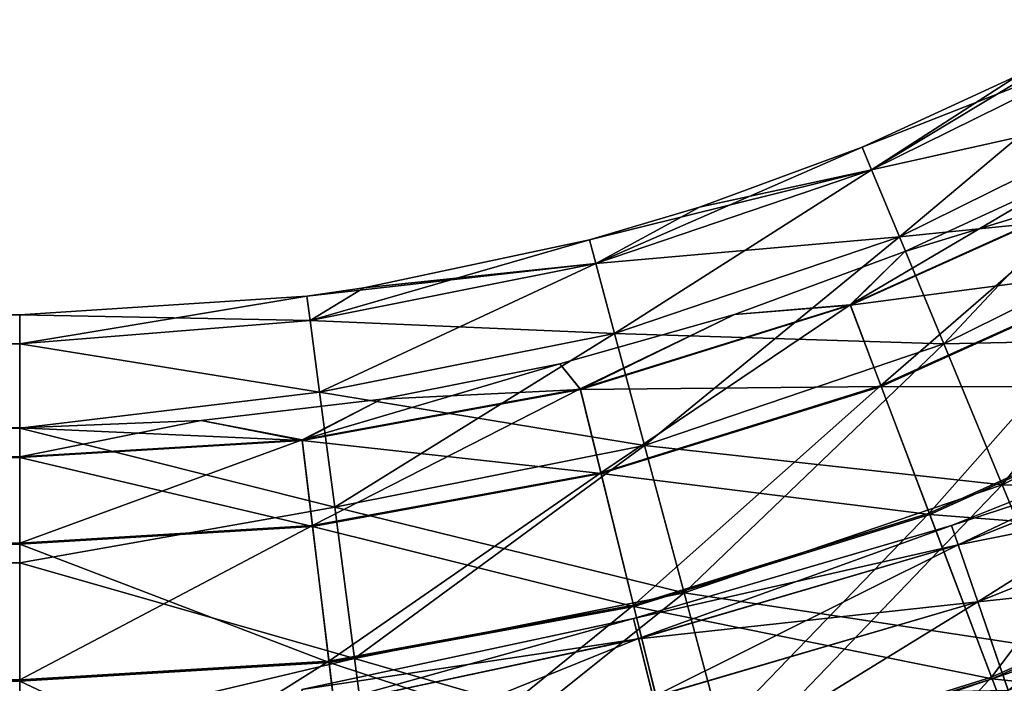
# Model space of a CAD drawing. Header units: millimetres. Extents: x -682 to 137, y -14 to 967.
# Tile 230 of 656: x -54 to -37, y 113 to 125. Entities that reach past the tile are written whole.
import ezdxf

# ---------------------------------------------------------------- set-up
doc = ezdxf.new("R2010")
doc.units = ezdxf.units.MM
doc.header["$LTSCALE"] = 65.185185
for name, color, linetype in [('4083', 7, 'CONTINUOUS'), ('4084', 7, 'CONTINUOUS'), ('4085', 7, 'CONTINUOUS'), ('4086', 7, 'CONTINUOUS'), ('4087', 7, 'CONTINUOUS'), ('4088', 7, 'CONTINUOUS'), ('4089', 7, 'CONTINUOUS'), ('4090', 7, 'CONTINUOUS'), ('4633', 7, 'CONTINUOUS')]:
    doc.layers.add(name, color=color, linetype=linetype)

msp = doc.modelspace()

# ---------------------------------------------------------------- linework, layer by layer
at = {"layer": '4083', "color": 7, "linetype": 'CONTINUOUS', "true_color": 0x96918c}
for points in [[(-179.5, 120), (-179.5, 119.489, 3.881), (-54, 120), (-179.5, 120)], [(-54, 120), (-179.5, 119.489, 3.881), (-54, 119.489, 3.882), (-54, 120)], [(-179.5, 119.489, 3.881), (-179.5, 117.991, 7.498), (-54, 119.489, 3.882), (-179.5, 119.489, 3.881)], [(-54, 119.489, 3.882), (-179.5, 117.991, 7.498), (-54, 117.99, 7.5), (-54, 119.489, 3.882)], [(-179.5, 117.991, 7.498), (-179.5, 115.608, 10.605), (-54, 117.99, 7.5), (-179.5, 117.991, 7.498)], [(-54, 117.99, 7.5), (-179.5, 115.608, 10.605), (-54, 115.607, 10.607), (-54, 117.99, 7.5)], [(-179.5, 115.608, 10.605), (-179.5, 112.501, 12.99), (-54, 115.607, 10.607), (-179.5, 115.608, 10.605)], [(-54, 115.607, 10.607), (-179.5, 112.501, 12.99), (-54, 112.5, 12.99), (-54, 115.607, 10.607)]]:
    msp.add_3dface(points, dxfattribs=at)
at = {"layer": '4084', "color": 7, "linetype": 'CONTINUOUS', "true_color": 0x96918c}
for points in [[(-179.5, 120), (-54, 120), (-54, 119.489, -3.882), (-179.5, 120)], [(-179.5, 120), (-54, 119.489, -3.882), (-179.5, 119.489, -3.881), (-179.5, 120)], [(-54, 119.489, -3.882), (-54, 117.99, -7.5), (-179.5, 117.991, -7.498), (-54, 119.489, -3.882)], [(-179.5, 119.489, -3.881), (-54, 119.489, -3.882), (-179.5, 117.991, -7.498), (-179.5, 119.489, -3.881)], [(-179.5, 117.991, -7.498), (-54, 117.99, -7.5), (-179.5, 115.608, -10.605), (-179.5, 117.991, -7.498)], [(-54, 117.99, -7.5), (-54, 115.607, -10.607), (-179.5, 115.608, -10.605), (-54, 117.99, -7.5)], [(-179.5, 115.608, -10.605), (-54, 115.607, -10.607), (-179.5, 112.501, -12.99), (-179.5, 115.608, -10.605)], [(-54, 115.607, -10.607), (-54, 112.5, -12.99), (-179.5, 112.501, -12.99), (-54, 115.607, -10.607)]]:
    msp.add_3dface(points, dxfattribs=at)
at = {"layer": '4085', "color": 7, "linetype": 'CONTINUOUS', "true_color": 0x96918c}
for points in [[(-179.5, 118), (-179.5, 117.474, -3.661), (-54, 118), (-179.5, 118)], [(-54, 118), (-179.5, 117.474, -3.661), (-54, 117.473, -3.663), (-54, 118)], [(-179.5, 117.474, -3.661), (-179.5, 115.937, -7.027), (-54, 117.473, -3.663), (-179.5, 117.474, -3.661)], [(-54, 117.473, -3.663), (-179.5, 115.937, -7.027), (-54, 115.934, -7.031), (-54, 117.473, -3.663)], [(-179.5, 115.937, -7.027), (-179.5, 113.514, -9.824), (-54, 115.934, -7.031), (-179.5, 115.937, -7.027)], [(-54, 115.934, -7.031), (-179.5, 113.514, -9.824), (-54, 113.508, -9.83), (-54, 115.934, -7.031)], [(-179.5, 113.514, -9.824), (-179.5, 110.401, -11.825), (-54, 113.508, -9.83), (-179.5, 113.514, -9.824)], [(-54, 113.508, -9.83), (-179.5, 110.401, -11.825), (-54, 110.39, -11.83), (-54, 113.508, -9.83)]]:
    msp.add_3dface(points, dxfattribs=at)
at = {"layer": '4086', "color": 7, "linetype": 'CONTINUOUS', "true_color": 0x96918c}
for points in [[(-179.5, 118), (-54, 118), (-54, 117.483, 3.63), (-179.5, 118)], [(-179.5, 117.474, 3.661), (-179.5, 118), (-54, 117.483, 3.63), (-179.5, 117.474, 3.661)], [(-54, 115.952, 7.003), (-179.5, 117.474, 3.661), (-54, 117.483, 3.63), (-54, 115.952, 7.003)], [(-179.5, 115.937, 7.027), (-179.5, 117.474, 3.661), (-54, 115.952, 7.003), (-179.5, 115.937, 7.027)], [(-54, 113.533, 9.808), (-179.5, 115.937, 7.027), (-54, 115.952, 7.003), (-54, 113.533, 9.808)], [(-179.5, 113.514, 9.824), (-179.5, 115.937, 7.027), (-54, 113.533, 9.808), (-179.5, 113.514, 9.824)], [(-54, 110.421, 11.816), (-179.5, 113.514, 9.824), (-54, 113.533, 9.808), (-54, 110.421, 11.816)], [(-179.5, 110.401, 11.825), (-179.5, 113.514, 9.824), (-54, 110.421, 11.816), (-179.5, 110.401, 11.825)]]:
    msp.add_3dface(points, dxfattribs=at)
at = {"layer": '4087', "color": 7, "linetype": 'CONTINUOUS', "true_color": 0x96918c}
for points in [[(-36.294, 124.251), (-38.899, 122.57, 3.59), (-34.487, 125.233), (-36.294, 124.251)], [(-34.487, 125.233), (-38.899, 122.57, 3.59), (-34.269, 124.855, 3.59), (-34.487, 125.233)], [(-38.899, 122.57, 3.59), (-38.408, 121.385, 6.971), (-34.269, 124.855, 3.59), (-38.899, 122.57, 3.59)], [(-34.269, 124.855, 3.59), (-38.408, 121.385, 6.971), (-33.627, 123.745, 6.971), (-34.269, 124.855, 3.59)], [(-39.066, 122.973), (-38.899, 122.57, 3.59), (-36.294, 124.251), (-39.066, 122.973)], [(-38.408, 121.385, 6.971), (-37.621, 119.488, 9.947), (-33.627, 123.745, 6.971), (-38.408, 121.385, 6.971)], [(-33.627, 123.745, 6.971), (-37.621, 119.488, 9.947), (-32.599, 121.966, 9.947), (-33.627, 123.745, 6.971)], [(-41.948, 121.909), (-43.788, 120.909, 3.59), (-39.066, 122.973), (-41.948, 121.909)], [(-39.066, 122.973), (-43.788, 120.909, 3.59), (-38.899, 122.57, 3.59), (-39.066, 122.973)], [(-43.788, 120.909, 3.59), (-43.456, 119.671, 6.971), (-38.899, 122.57, 3.59), (-43.788, 120.909, 3.59)], [(-38.899, 122.57, 3.59), (-43.456, 119.671, 6.971), (-38.408, 121.385, 6.971), (-38.899, 122.57, 3.59)], [(-43.901, 121.33), (-43.788, 120.909, 3.59), (-41.948, 121.909), (-43.901, 121.33)], [(-37.621, 119.488, 9.947), (-36.585, 116.987, 12.345), (-32.599, 121.966, 9.947), (-37.621, 119.488, 9.947)], [(-32.599, 121.966, 9.947), (-36.585, 116.987, 12.345), (-31.245, 119.623, 12.345), (-32.599, 121.966, 9.947)], [(-47.899, 120.48), (-48.853, 119.902, 3.59), (-43.901, 121.33), (-47.899, 120.48)], [(-43.901, 121.33), (-48.853, 119.902, 3.59), (-43.788, 120.909, 3.59), (-43.901, 121.33)], [(-43.456, 119.671, 6.971), (-42.924, 117.687, 9.947), (-38.408, 121.385, 6.971), (-43.456, 119.671, 6.971)], [(-38.408, 121.385, 6.971), (-42.924, 117.687, 9.947), (-37.621, 119.488, 9.947), (-38.408, 121.385, 6.971)], [(-48.853, 119.902, 3.59), (-48.685, 118.63, 6.971), (-43.788, 120.909, 3.59), (-48.853, 119.902, 3.59)], [(-43.788, 120.909, 3.59), (-48.685, 118.63, 6.971), (-43.456, 119.671, 6.971), (-43.788, 120.909, 3.59)], [(-48.909, 120.334), (-48.853, 119.902, 3.59), (-47.899, 120.48), (-48.909, 120.334)], [(-54, 120), (-54, 119.489, 3.882), (-48.909, 120.334), (-54, 120)], [(-48.909, 120.334), (-54, 119.489, 3.882), (-48.853, 119.902, 3.59), (-48.909, 120.334)], [(-48.853, 119.902, 3.59), (-54, 119.489, 3.882), (-48.685, 118.63, 6.971), (-48.853, 119.902, 3.59)], [(-48.685, 118.63, 6.971), (-48.417, 116.594, 9.947), (-43.456, 119.671, 6.971), (-48.685, 118.63, 6.971)], [(-43.456, 119.671, 6.971), (-48.417, 116.594, 9.947), (-42.924, 117.687, 9.947), (-43.456, 119.671, 6.971)], [(-36.585, 116.987, 12.345), (-35.359, 114.03, 14.025), (-31.245, 119.623, 12.345), (-36.585, 116.987, 12.345)], [(-54, 119.489, 3.882), (-54, 117.99, 7.5), (-48.685, 118.63, 6.971), (-54, 119.489, 3.882)], [(-42.924, 117.687, 9.947), (-42.223, 115.072, 12.345), (-37.621, 119.488, 9.947), (-42.924, 117.687, 9.947)], [(-37.621, 119.488, 9.947), (-42.223, 115.072, 12.345), (-36.585, 116.987, 12.345), (-37.621, 119.488, 9.947)], [(-48.685, 118.63, 6.971), (-54, 117.99, 7.5), (-48.417, 116.594, 9.947), (-48.685, 118.63, 6.971)], [(-54, 117.99, 7.5), (-54, 115.607, 10.607), (-48.417, 116.594, 9.947), (-54, 117.99, 7.5)], [(-48.417, 116.594, 9.947), (-48.064, 113.91, 12.345), (-42.924, 117.687, 9.947), (-48.417, 116.594, 9.947)], [(-42.924, 117.687, 9.947), (-48.064, 113.91, 12.345), (-42.223, 115.072, 12.345), (-42.924, 117.687, 9.947)], [(-42.223, 115.072, 12.345), (-41.394, 111.979, 14.025), (-36.585, 116.987, 12.345), (-42.223, 115.072, 12.345)], [(-36.585, 116.987, 12.345), (-41.394, 111.979, 14.025), (-35.359, 114.03, 14.025), (-36.585, 116.987, 12.345)], [(-48.417, 116.594, 9.947), (-54, 115.607, 10.607), (-48.064, 113.91, 12.345), (-48.417, 116.594, 9.947)], [(-54, 115.607, 10.607), (-54, 112.5, 12.99), (-48.064, 113.91, 12.345), (-54, 115.607, 10.607)], [(-48.064, 113.91, 12.345), (-47.646, 110.736, 14.025), (-42.223, 115.072, 12.345), (-48.064, 113.91, 12.345)], [(-42.223, 115.072, 12.345), (-47.646, 110.736, 14.025), (-41.394, 111.979, 14.025), (-42.223, 115.072, 12.345)], [(-41.394, 111.979, 14.025), (-40.485, 108.588, 14.891), (-35.359, 114.03, 14.025), (-41.394, 111.979, 14.025)], [(-35.359, 114.03, 14.025), (-40.485, 108.588, 14.891), (-34.014, 110.786, 14.891), (-35.359, 114.03, 14.025)], [(-48.064, 113.91, 12.345), (-54, 112.5, 12.99), (-47.646, 110.736, 14.025), (-48.064, 113.91, 12.345)]]:
    msp.add_3dface(points, dxfattribs=at)
at = {"layer": '4088', "color": 7, "linetype": 'CONTINUOUS', "true_color": 0x96918c}
for points in [[(-39.066, 122.973), (-36.294, 124.251), (-34.269, 124.855, -3.59), (-39.066, 122.973)], [(-38.899, 122.57, -3.59), (-39.066, 122.973), (-34.269, 124.855, -3.59), (-38.899, 122.57, -3.59)], [(-33.627, 123.745, -6.971), (-38.899, 122.57, -3.59), (-34.269, 124.855, -3.59), (-33.627, 123.745, -6.971)], [(-38.408, 121.385, -6.971), (-38.899, 122.57, -3.59), (-33.627, 123.745, -6.971), (-38.408, 121.385, -6.971)], [(-32.599, 121.966, -9.947), (-38.408, 121.385, -6.971), (-33.627, 123.745, -6.971), (-32.599, 121.966, -9.947)], [(-41.948, 121.909), (-39.066, 122.973), (-38.899, 122.57, -3.59), (-41.948, 121.909)], [(-43.901, 121.33), (-41.948, 121.909), (-38.899, 122.57, -3.59), (-43.901, 121.33)], [(-43.788, 120.909, -3.59), (-43.901, 121.33), (-38.899, 122.57, -3.59), (-43.788, 120.909, -3.59)], [(-38.408, 121.385, -6.971), (-43.788, 120.909, -3.59), (-38.899, 122.57, -3.59), (-38.408, 121.385, -6.971)], [(-37.621, 119.488, -9.947), (-38.408, 121.385, -6.971), (-32.599, 121.966, -9.947), (-37.621, 119.488, -9.947)], [(-31.245, 119.623, -12.345), (-37.621, 119.488, -9.947), (-32.599, 121.966, -9.947), (-31.245, 119.623, -12.345)], [(-47.899, 120.48), (-43.901, 121.33), (-43.788, 120.909, -3.59), (-47.899, 120.48)], [(-43.456, 119.671, -6.971), (-43.788, 120.909, -3.59), (-38.408, 121.385, -6.971), (-43.456, 119.671, -6.971)], [(-37.621, 119.488, -9.947), (-43.456, 119.671, -6.971), (-38.408, 121.385, -6.971), (-37.621, 119.488, -9.947)], [(-48.909, 120.334), (-47.899, 120.48), (-43.788, 120.909, -3.59), (-48.909, 120.334)], [(-48.853, 119.902, -3.59), (-48.909, 120.334), (-43.788, 120.909, -3.59), (-48.853, 119.902, -3.59)], [(-43.456, 119.671, -6.971), (-48.853, 119.902, -3.59), (-43.788, 120.909, -3.59), (-43.456, 119.671, -6.971)], [(-54, 120), (-48.909, 120.334), (-48.853, 119.902, -3.59), (-54, 120)], [(-54, 119.489, -3.882), (-54, 120), (-48.853, 119.902, -3.59), (-54, 119.489, -3.882)], [(-48.685, 118.63, -6.971), (-54, 119.489, -3.882), (-48.853, 119.902, -3.59), (-48.685, 118.63, -6.971)], [(-48.685, 118.63, -6.971), (-48.853, 119.902, -3.59), (-43.456, 119.671, -6.971), (-48.685, 118.63, -6.971)], [(-42.924, 117.687, -9.947), (-48.685, 118.63, -6.971), (-43.456, 119.671, -6.971), (-42.924, 117.687, -9.947)], [(-42.924, 117.687, -9.947), (-43.456, 119.671, -6.971), (-37.621, 119.488, -9.947), (-42.924, 117.687, -9.947)], [(-36.585, 116.987, -12.345), (-37.621, 119.488, -9.947), (-31.245, 119.623, -12.345), (-36.585, 116.987, -12.345)], [(-29.643, 116.851, -14.025), (-36.585, 116.987, -12.345), (-31.245, 119.623, -12.345), (-29.643, 116.851, -14.025)], [(-54, 117.99, -7.5), (-54, 119.489, -3.882), (-48.685, 118.63, -6.971), (-54, 117.99, -7.5)], [(-36.585, 116.987, -12.345), (-42.924, 117.687, -9.947), (-37.621, 119.488, -9.947), (-36.585, 116.987, -12.345)], [(-48.417, 116.594, -9.947), (-54, 117.99, -7.5), (-48.685, 118.63, -6.971), (-48.417, 116.594, -9.947)], [(-48.417, 116.594, -9.947), (-48.685, 118.63, -6.971), (-42.924, 117.687, -9.947), (-48.417, 116.594, -9.947)], [(-54, 115.607, -10.607), (-54, 117.99, -7.5), (-48.417, 116.594, -9.947), (-54, 115.607, -10.607)], [(-42.223, 115.072, -12.345), (-48.417, 116.594, -9.947), (-42.924, 117.687, -9.947), (-42.223, 115.072, -12.345)], [(-42.223, 115.072, -12.345), (-42.924, 117.687, -9.947), (-36.585, 116.987, -12.345), (-42.223, 115.072, -12.345)], [(-35.359, 114.03, -14.025), (-42.223, 115.072, -12.345), (-36.585, 116.987, -12.345), (-35.359, 114.03, -14.025)], [(-35.359, 114.03, -14.025), (-36.585, 116.987, -12.345), (-29.643, 116.851, -14.025), (-35.359, 114.03, -14.025)], [(-48.064, 113.91, -12.345), (-54, 115.607, -10.607), (-48.417, 116.594, -9.947), (-48.064, 113.91, -12.345)], [(-48.064, 113.91, -12.345), (-48.417, 116.594, -9.947), (-42.223, 115.072, -12.345), (-48.064, 113.91, -12.345)], [(-54, 112.5, -12.99), (-54, 115.607, -10.607), (-48.064, 113.91, -12.345), (-54, 112.5, -12.99)], [(-41.394, 111.979, -14.025), (-48.064, 113.91, -12.345), (-42.223, 115.072, -12.345), (-41.394, 111.979, -14.025)], [(-41.394, 111.979, -14.025), (-42.223, 115.072, -12.345), (-35.359, 114.03, -14.025), (-41.394, 111.979, -14.025)], [(-34.014, 110.786, -14.891), (-41.394, 111.979, -14.025), (-35.359, 114.03, -14.025), (-34.014, 110.786, -14.891)], [(-47.646, 110.736, -14.025), (-54, 112.5, -12.99), (-48.064, 113.91, -12.345), (-47.646, 110.736, -14.025)], [(-47.646, 110.736, -14.025), (-48.064, 113.91, -12.345), (-41.394, 111.979, -14.025), (-47.646, 110.736, -14.025)]]:
    msp.add_3dface(points, dxfattribs=at)
at = {"layer": '4089', "color": 7, "linetype": 'CONTINUOUS', "true_color": 0x96918c}
for points in [[(-35.386, 122.469), (-38.31, 121.121), (-34.702, 122.23, -3.663), (-35.386, 122.469)], [(-34.702, 122.23, -3.663), (-38.31, 121.121), (-39.274, 120.172, -3.663), (-34.702, 122.23, -3.663)], [(-34.702, 122.23, -3.663), (-39.274, 120.172, -3.663), (-33.986, 120.867, -7.031), (-34.702, 122.23, -3.663)], [(-38.31, 121.121), (-41.33, 120.007), (-39.274, 120.172, -3.663), (-38.31, 121.121)], [(-33.986, 120.867, -7.031), (-39.274, 120.172, -3.663), (-38.729, 118.733, -7.031), (-33.986, 120.867, -7.031)], [(-33.986, 120.867, -7.031), (-38.729, 118.733, -7.031), (-32.859, 118.718, -9.83), (-33.986, 120.867, -7.031)], [(-39.274, 120.172, -3.663), (-41.33, 120.007), (-44.062, 118.68, -3.663), (-39.274, 120.172, -3.663)], [(-39.274, 120.172, -3.663), (-44.062, 118.68, -3.663), (-38.729, 118.733, -7.031), (-39.274, 120.172, -3.663)], [(-41.33, 120.007), (-44.429, 119.133), (-44.062, 118.68, -3.663), (-41.33, 120.007)], [(-44.429, 119.133), (-47.586, 118.505), (-44.062, 118.68, -3.663), (-44.429, 119.133)], [(-44.062, 118.68, -3.663), (-47.586, 118.505), (-48.995, 117.776, -3.663), (-44.062, 118.68, -3.663)], [(-44.062, 118.68, -3.663), (-48.995, 117.776, -3.663), (-43.694, 117.186, -7.031), (-44.062, 118.68, -3.663)], [(-38.729, 118.733, -7.031), (-44.062, 118.68, -3.663), (-43.694, 117.186, -7.031), (-38.729, 118.733, -7.031)], [(-38.729, 118.733, -7.031), (-43.694, 117.186, -7.031), (-37.868, 116.464, -9.83), (-38.729, 118.733, -7.031)], [(-32.859, 118.718, -9.83), (-38.729, 118.733, -7.031), (-37.868, 116.464, -9.83), (-32.859, 118.718, -9.83)], [(-32.859, 118.718, -9.83), (-37.868, 116.464, -9.83), (-31.41, 115.958, -11.83), (-32.859, 118.718, -9.83)], [(-47.586, 118.505), (-50.783, 118.126), (-48.995, 117.776, -3.663), (-47.586, 118.505)], [(-50.783, 118.126), (-54, 118), (-48.995, 117.776, -3.663), (-50.783, 118.126)], [(-54, 118), (-54, 117.473, -3.663), (-48.995, 117.776, -3.663), (-54, 118)], [(-48.995, 117.776, -3.663), (-54, 117.473, -3.663), (-48.809, 116.248, -7.031), (-48.995, 117.776, -3.663)], [(-43.694, 117.186, -7.031), (-48.995, 117.776, -3.663), (-48.809, 116.248, -7.031), (-43.694, 117.186, -7.031)], [(-54, 117.473, -3.663), (-54, 115.934, -7.031), (-48.809, 116.248, -7.031), (-54, 117.473, -3.663)], [(-43.694, 117.186, -7.031), (-48.809, 116.248, -7.031), (-43.113, 114.83, -9.83), (-43.694, 117.186, -7.031)], [(-37.868, 116.464, -9.83), (-43.694, 117.186, -7.031), (-43.113, 114.83, -9.83), (-37.868, 116.464, -9.83)], [(-37.868, 116.464, -9.83), (-43.113, 114.83, -9.83), (-36.763, 113.549, -11.83), (-37.868, 116.464, -9.83)], [(-31.41, 115.958, -11.83), (-37.868, 116.464, -9.83), (-36.763, 113.549, -11.83), (-31.41, 115.958, -11.83)], [(-48.809, 116.248, -7.031), (-54, 115.934, -7.031), (-48.516, 113.839, -9.83), (-48.809, 116.248, -7.031)], [(-43.113, 114.83, -9.83), (-48.809, 116.248, -7.031), (-48.516, 113.839, -9.83), (-43.113, 114.83, -9.83)], [(-54, 115.934, -7.031), (-54, 113.508, -9.83), (-48.516, 113.839, -9.83), (-54, 115.934, -7.031)], [(-31.41, 115.958, -11.83), (-36.763, 113.549, -11.83), (-29.758, 112.811, -12.87), (-31.41, 115.958, -11.83)], [(-43.113, 114.83, -9.83), (-48.516, 113.839, -9.83), (-42.367, 111.803, -11.83), (-43.113, 114.83, -9.83)], [(-36.763, 113.549, -11.83), (-43.113, 114.83, -9.83), (-42.367, 111.803, -11.83), (-36.763, 113.549, -11.83)], [(-48.516, 113.839, -9.83), (-54, 113.508, -9.83), (-48.141, 110.745, -11.83), (-48.516, 113.839, -9.83)], [(-42.367, 111.803, -11.83), (-48.516, 113.839, -9.83), (-48.141, 110.745, -11.83), (-42.367, 111.803, -11.83)], [(-54, 113.508, -9.83), (-54, 110.39, -11.83), (-48.141, 110.745, -11.83), (-54, 113.508, -9.83)], [(-36.763, 113.549, -11.83), (-42.367, 111.803, -11.83), (-35.502, 110.225, -12.87), (-36.763, 113.549, -11.83)], [(-29.758, 112.811, -12.87), (-36.763, 113.549, -11.83), (-35.502, 110.225, -12.87), (-29.758, 112.811, -12.87)]]:
    msp.add_3dface(points, dxfattribs=at)
at = {"layer": '4090', "color": 7, "linetype": 'CONTINUOUS', "true_color": 0x96918c}
for points in [[(-38.31, 121.121), (-35.386, 122.469), (-39.278, 120.181, 3.63), (-38.31, 121.121)], [(-35.386, 122.469), (-34.706, 122.238, 3.63), (-39.278, 120.181, 3.63), (-35.386, 122.469)], [(-34.706, 122.238, 3.63), (-38.735, 118.75, 7.003), (-39.278, 120.181, 3.63), (-34.706, 122.238, 3.63)], [(-33.995, 120.883, 7.003), (-38.735, 118.75, 7.003), (-34.706, 122.238, 3.63), (-33.995, 120.883, 7.003)], [(-41.33, 120.007), (-38.31, 121.121), (-39.278, 120.181, 3.63), (-41.33, 120.007)], [(-33.995, 120.883, 7.003), (-37.877, 116.487, 9.808), (-38.735, 118.75, 7.003), (-33.995, 120.883, 7.003)], [(-32.87, 118.741, 9.808), (-37.877, 116.487, 9.808), (-33.995, 120.883, 7.003), (-32.87, 118.741, 9.808)], [(-41.33, 120.007), (-39.278, 120.181, 3.63), (-44.064, 118.689, 3.63), (-41.33, 120.007)], [(-39.278, 120.181, 3.63), (-43.698, 117.203, 7.003), (-44.064, 118.689, 3.63), (-39.278, 120.181, 3.63)], [(-38.735, 118.75, 7.003), (-43.698, 117.203, 7.003), (-39.278, 120.181, 3.63), (-38.735, 118.75, 7.003)], [(-44.429, 119.133), (-41.33, 120.007), (-44.064, 118.689, 3.63), (-44.429, 119.133)], [(-47.586, 118.505), (-44.429, 119.133), (-48.996, 117.785, 3.63), (-47.586, 118.505)], [(-44.429, 119.133), (-44.064, 118.689, 3.63), (-48.996, 117.785, 3.63), (-44.429, 119.133)], [(-44.064, 118.689, 3.63), (-48.811, 116.266, 7.003), (-48.996, 117.785, 3.63), (-44.064, 118.689, 3.63)], [(-43.698, 117.203, 7.003), (-48.811, 116.266, 7.003), (-44.064, 118.689, 3.63), (-43.698, 117.203, 7.003)], [(-38.735, 118.75, 7.003), (-43.119, 114.854, 9.808), (-43.698, 117.203, 7.003), (-38.735, 118.75, 7.003)], [(-37.877, 116.487, 9.808), (-43.119, 114.854, 9.808), (-38.735, 118.75, 7.003), (-37.877, 116.487, 9.808)], [(-32.87, 118.741, 9.808), (-36.774, 113.578, 11.816), (-37.877, 116.487, 9.808), (-32.87, 118.741, 9.808)], [(-31.424, 115.985, 11.816), (-36.774, 113.578, 11.816), (-32.87, 118.741, 9.808), (-31.424, 115.985, 11.816)], [(-50.783, 118.126), (-47.586, 118.505), (-48.996, 117.785, 3.63), (-50.783, 118.126)], [(-54, 117.483, 3.63), (-54, 118), (-50.783, 118.126), (-54, 117.483, 3.63)], [(-54, 117.483, 3.63), (-50.783, 118.126), (-48.996, 117.785, 3.63), (-54, 117.483, 3.63)], [(-54, 115.952, 7.003), (-54, 117.483, 3.63), (-48.996, 117.785, 3.63), (-54, 115.952, 7.003)], [(-48.811, 116.266, 7.003), (-54, 115.952, 7.003), (-48.996, 117.785, 3.63), (-48.811, 116.266, 7.003)], [(-43.698, 117.203, 7.003), (-48.52, 113.864, 9.808), (-48.811, 116.266, 7.003), (-43.698, 117.203, 7.003)], [(-43.119, 114.854, 9.808), (-48.52, 113.864, 9.808), (-43.698, 117.203, 7.003), (-43.119, 114.854, 9.808)], [(-37.877, 116.487, 9.808), (-42.374, 111.832, 11.816), (-43.119, 114.854, 9.808), (-37.877, 116.487, 9.808)], [(-36.774, 113.578, 11.816), (-42.374, 111.832, 11.816), (-37.877, 116.487, 9.808), (-36.774, 113.578, 11.816)], [(-54, 113.533, 9.808), (-54, 115.952, 7.003), (-48.811, 116.266, 7.003), (-54, 113.533, 9.808)], [(-48.52, 113.864, 9.808), (-54, 113.533, 9.808), (-48.811, 116.266, 7.003), (-48.52, 113.864, 9.808)], [(-31.424, 115.985, 11.816), (-35.514, 110.256, 12.865), (-36.774, 113.578, 11.816), (-31.424, 115.985, 11.816)], [(-43.119, 114.854, 9.808), (-48.144, 110.775, 11.816), (-48.52, 113.864, 9.808), (-43.119, 114.854, 9.808)], [(-42.374, 111.832, 11.816), (-48.144, 110.775, 11.816), (-43.119, 114.854, 9.808), (-42.374, 111.832, 11.816)], [(-54, 110.421, 11.816), (-54, 113.533, 9.808), (-48.52, 113.864, 9.808), (-54, 110.421, 11.816)], [(-48.144, 110.775, 11.816), (-54, 110.421, 11.816), (-48.52, 113.864, 9.808), (-48.144, 110.775, 11.816)], [(-36.774, 113.578, 11.816), (-41.524, 108.383, 12.865), (-42.374, 111.832, 11.816), (-36.774, 113.578, 11.816)], [(-35.514, 110.256, 12.865), (-41.524, 108.383, 12.865), (-36.774, 113.578, 11.816), (-35.514, 110.256, 12.865)]]:
    msp.add_3dface(points, dxfattribs=at)
at = {"layer": '4633', "color": 7, "linetype": 'CONTINUOUS', "true_color": 0x191919}
for points in [[(-37.482, 116.269, -0.003), (-37.363, 115.923, 2.315), (-32.228, 118.369, -0.003), (-37.482, 116.269, -0.003)], [(-32.073, 118.035, -2.32), (-37.482, 116.269, -0.003), (-32.228, 118.369, -0.003), (-32.073, 118.035, -2.32)], [(-32.228, 118.369, -0.003), (-37.363, 115.923, 2.315), (-32.073, 118.037, 2.315), (-32.228, 118.369, -0.003)], [(-37.363, 115.921, -2.32), (-37.482, 116.269, -0.003), (-32.073, 118.035, -2.32), (-37.363, 115.921, -2.32)], [(-37.363, 115.923, 2.315), (-37.018, 114.916, 4.406), (-32.073, 118.037, 2.315), (-37.363, 115.923, 2.315)], [(-31.624, 117.068, -4.411), (-37.363, 115.921, -2.32), (-32.073, 118.035, -2.32), (-31.624, 117.068, -4.411)], [(-32.073, 118.037, 2.315), (-37.018, 114.916, 4.406), (-31.624, 117.072, 4.406), (-32.073, 118.037, 2.315)], [(-37.018, 114.912, -4.411), (-37.363, 115.921, -2.32), (-31.624, 117.068, -4.411), (-37.018, 114.912, -4.411)], [(-37.018, 114.916, 4.406), (-36.482, 113.347, 6.066), (-31.624, 117.072, 4.406), (-37.018, 114.916, 4.406)], [(-30.924, 115.563, -6.069), (-37.018, 114.912, -4.411), (-31.624, 117.068, -4.411), (-30.924, 115.563, -6.069)], [(-43.12, 114.617, -0.003), (-43.031, 114.262, 2.315), (-37.482, 116.269, -0.003), (-43.12, 114.617, -0.003)], [(-37.363, 115.921, -2.32), (-43.12, 114.617, -0.003), (-37.482, 116.269, -0.003), (-37.363, 115.921, -2.32)], [(-37.482, 116.269, -0.003), (-43.031, 114.262, 2.315), (-37.363, 115.923, 2.315), (-37.482, 116.269, -0.003)], [(-43.031, 114.26, -2.32), (-43.12, 114.617, -0.003), (-37.363, 115.921, -2.32), (-43.031, 114.26, -2.32)], [(-43.031, 114.262, 2.315), (-42.772, 113.229, 4.406), (-37.363, 115.923, 2.315), (-43.031, 114.262, 2.315)], [(-37.018, 114.912, -4.411), (-43.031, 114.26, -2.32), (-37.363, 115.921, -2.32), (-37.018, 114.912, -4.411)], [(-37.363, 115.923, 2.315), (-42.772, 113.229, 4.406), (-37.018, 114.916, 4.406), (-37.363, 115.923, 2.315)], [(-36.481, 113.342, -6.069), (-37.018, 114.912, -4.411), (-30.924, 115.563, -6.069), (-36.481, 113.342, -6.069)], [(-42.772, 113.226, -4.411), (-43.031, 114.26, -2.32), (-37.018, 114.912, -4.411), (-42.772, 113.226, -4.411)], [(-42.772, 113.229, 4.406), (-42.37, 111.62, 6.066), (-37.018, 114.916, 4.406), (-42.772, 113.229, 4.406)], [(-36.481, 113.342, -6.069), (-42.772, 113.226, -4.411), (-37.018, 114.912, -4.411), (-36.481, 113.342, -6.069)], [(-37.018, 114.916, 4.406), (-42.37, 111.62, 6.066), (-36.482, 113.347, 6.066), (-37.018, 114.916, 4.406)], [(-48.999, 113.36, -0.003), (-48.934, 112.999, 2.315), (-43.12, 114.617, -0.003), (-48.999, 113.36, -0.003)], [(-43.031, 114.26, -2.32), (-48.999, 113.36, -0.003), (-43.12, 114.617, -0.003), (-43.031, 114.26, -2.32)], [(-43.12, 114.617, -0.003), (-48.934, 112.999, 2.315), (-43.031, 114.262, 2.315), (-43.12, 114.617, -0.003)], [(-48.934, 112.998, -2.32), (-48.999, 113.36, -0.003), (-43.031, 114.26, -2.32), (-48.934, 112.998, -2.32)], [(-48.934, 112.999, 2.315), (-48.744, 111.952, 4.406), (-43.031, 114.262, 2.315), (-48.934, 112.999, 2.315)], [(-42.772, 113.226, -4.411), (-48.934, 112.998, -2.32), (-43.031, 114.26, -2.32), (-42.772, 113.226, -4.411)], [(-43.031, 114.262, 2.315), (-48.744, 111.952, 4.406), (-42.772, 113.229, 4.406), (-43.031, 114.262, 2.315)]]:
    msp.add_3dface(points, dxfattribs=at)

doc.saveas('drawing.dxf')
